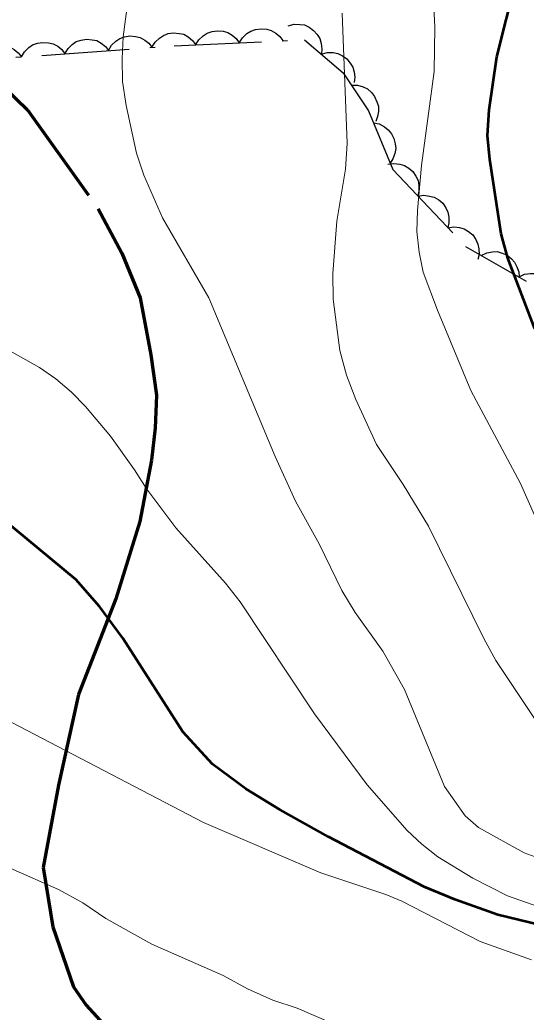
# Model space of a CAD drawing. Extents: x 356765 to 358572, y 5103174 to 5104650.
# Drawn here: x 357577.07 to 357594.46, y 5103522.49 to 5103556.59 of the extents above; entities that cross this region are included whole.
import ezdxf

# ---------------------------------------------------------------- set-up
doc = ezdxf.new("R2010")
doc.units = 0
doc.header["$LTSCALE"] = 0.6
doc.linetypes.add('DOT_DASHED', pattern=[7.7, 5, -1.2, 0.3, -1.2])
doc.linetypes.add('LONG_DASHED', pattern=[7.5, 6, -1.5])
for name, color, linetype, lineweight in [('1', 7, 'Continuous', 53), ('2', 7, 'Continuous', 13), ('22', 7, 'Continuous', 35), ('44', 7, 'Continuous', 25)]:
    doc.layers.add(name, color=color, linetype=linetype, lineweight=lineweight)

msp = doc.modelspace()

# ---------------------------------------------------------------- linework, layer by layer
at = {"layer": '1'}
for points in [[(357594.76, 5103545.98), (357593.84, 5103548.4), (357593.61, 5103549.24), (357593.22, 5103551.79), (357593.14, 5103552.62), (357593.19, 5103553.5), (357593.46, 5103555.32), (357594.11, 5103557.92), (357594.41, 5103559.57), (357594.77, 5103561.13)], [(357596.05, 5103525.22), (357593.49, 5103525.84), (357592.02, 5103526.36), (357590.96, 5103526.8), (357587.67, 5103528.51), (357586.01, 5103529.44), (357584.83, 5103530.16), (357583.69, 5103531.01), (357582.67, 5103532.13), (357580.61, 5103535.34), (357579.81, 5103536.43), (357578.99, 5103537.36), (357576.45, 5103539.47)]]:
    msp.add_lwpolyline(points, dxfattribs=at)
at = {"layer": '2'}
for points in [[(357595.23, 5103538.48), (357594.27, 5103540.66), (357592.57, 5103543.86), (357591.42, 5103546.62), (357590.93, 5103547.92), (357590.79, 5103548.61), (357590.71, 5103549.32), (357590.73, 5103550.04), (357590.87, 5103551.59), (357591.3, 5103554.82), (357591.33, 5103556.34), (357591.21, 5103558.69), (357591.23, 5103559.55), (357591.5, 5103562.13), (357591.83, 5103563.8), (357592.32, 5103565.45), (357593.13, 5103567.9), (357594.76, 5103572.33)], [(357595.66, 5103527.51), (357594.4, 5103527.97), (357592.83, 5103528.84), (357592.37, 5103529.24), (357591.66, 5103530.25), (357590.28, 5103533.58), (357589.54, 5103534.9), (357588.59, 5103536.23), (357588.13, 5103536.98), (357587.35, 5103538.58), (357586.54, 5103540.05), (357585.84, 5103541.59), (357583.56, 5103547.04), (357581.97, 5103549.79), (357581.33, 5103551.26), (357581.08, 5103552.01), (357580.72, 5103553.65), (357580.6, 5103554.48), (357580.59, 5103555.26), (357580.62, 5103556.01), (357580.8, 5103557.41)], [(357595.19, 5103531.93), (357593.42, 5103534.58), (357593.01, 5103535.33), (357591.11, 5103539.19), (357590.24, 5103540.62), (357589.32, 5103542), (357588.61, 5103543.55), (357588.29, 5103544.38), (357588.06, 5103545.23), (357587.83, 5103546.99), (357587.82, 5103547.88), (357587.96, 5103549.68), (357588.26, 5103551.46), (357588.31, 5103552.34), (357588.14, 5103556.82)], [(357595.06, 5103526.05), (357593.82, 5103526.49), (357592.63, 5103527.09), (357591.43, 5103527.83), (357590.88, 5103528.26), (357590.38, 5103528.73), (357589, 5103530.3), (357587.19, 5103532.74), (357584.64, 5103536.59), (357584.13, 5103537.23), (357582.43, 5103539.13), (357581.43, 5103540.46), (357581.01, 5103541.13), (357580.18, 5103542.29), (357579.33, 5103543.3), (357578.85, 5103543.8), (357578.31, 5103544.26), (357577.74, 5103544.65), (357575.85, 5103545.7)], [(357594.65, 5103524.29), (357592.88, 5103524.92), (357590.19, 5103526.3), (357589.64, 5103526.53), (357587.41, 5103527.28), (357583.38, 5103529.01), (357574.92, 5103533.42)], [(357588.27, 5103521.9), (357586.6, 5103522.63), (357585.76, 5103522.9), (357584.89, 5103523.29), (357584.06, 5103523.75), (357581.6, 5103524.83), (357580.02, 5103525.71), (357579.23, 5103526.25), (357578.4, 5103526.71), (357576.74, 5103527.44)]]:
    msp.add_lwpolyline(points, dxfattribs=at)
at = {"layer": '22', "linetype": 'LONG_DASHED', "lineweight": 70}
msp.add_lwpolyline([(357573.66, 5103556.63), (357575.67, 5103555.11), (357577.33, 5103553.5), (357579.76, 5103550.1), (357580.57, 5103548.57), (357581.2, 5103547.04), (357581.57, 5103545.08), (357581.77, 5103543.7), (357581.72, 5103542.56), (357581.59, 5103541.46), (357581.19, 5103539.35), (357580.37, 5103536.69), (357579.09, 5103533.41), (357578.4, 5103530.29), (357577.87, 5103527.46), (357578.2, 5103525.42), (357578.91, 5103523.36), (357579.35, 5103522.73), (357580.45, 5103521.53)], dxfattribs=at)
at = {"layer": '44'}
for points in [[(357586.29, 5103556.39), (357586.49, 5103556.45), (357586.69, 5103556.44), (357586.85, 5103556.42), (357587.01, 5103556.34), (357587.16, 5103556.23), (357587.28, 5103556.09), (357587.38, 5103555.95), (357587.42, 5103555.78), (357587.45, 5103555.6), (357587.43, 5103555.42)], [(357580.12, 5103555.54), (357580.22, 5103555.72), (357580.37, 5103555.86), (357580.51, 5103555.95), (357580.67, 5103556.01), (357580.85, 5103556.04), (357581.04, 5103556.02), (357581.2, 5103555.99), (357581.36, 5103555.9), (357581.5, 5103555.79), (357581.61, 5103555.65)], [(357581.61, 5103555.65), (357581.72, 5103555.83), (357581.87, 5103555.97), (357582, 5103556.06), (357582.17, 5103556.12), (357582.35, 5103556.15), (357582.54, 5103556.13), (357582.7, 5103556.1), (357582.85, 5103556.01), (357583, 5103555.89), (357583.11, 5103555.75)], [(357583.11, 5103555.73), (357583.22, 5103555.91), (357583.37, 5103556.05), (357583.51, 5103556.14), (357583.68, 5103556.19), (357583.86, 5103556.22), (357584.05, 5103556.2), (357584.21, 5103556.16), (357584.36, 5103556.07), (357584.5, 5103555.95), (357584.61, 5103555.8)], [(357584.61, 5103555.8), (357584.72, 5103555.98), (357584.87, 5103556.12), (357585.01, 5103556.21), (357585.17, 5103556.26), (357585.36, 5103556.29), (357585.55, 5103556.27), (357585.71, 5103556.23), (357585.86, 5103556.14), (357586, 5103556.02), (357586.11, 5103555.88)], [(357575.63, 5103555.21), (357575.73, 5103555.39), (357575.88, 5103555.53), (357576.02, 5103555.63), (357576.18, 5103555.69), (357576.37, 5103555.72), (357576.56, 5103555.7), (357576.72, 5103555.67), (357576.87, 5103555.58), (357577.01, 5103555.46), (357577.13, 5103555.32)], [(357577.13, 5103555.32), (357577.23, 5103555.5), (357577.38, 5103555.64), (357577.51, 5103555.74), (357577.68, 5103555.79), (357577.86, 5103555.82), (357578.05, 5103555.81), (357578.21, 5103555.77), (357578.37, 5103555.69), (357578.51, 5103555.57), (357578.62, 5103555.43)], [(357578.62, 5103555.43), (357578.73, 5103555.61), (357578.87, 5103555.75), (357579.01, 5103555.85), (357579.18, 5103555.9), (357579.36, 5103555.93), (357579.55, 5103555.91), (357579.71, 5103555.88), (357579.86, 5103555.79), (357580.01, 5103555.68), (357580.12, 5103555.54)], [(357587.43, 5103555.42), (357587.63, 5103555.47), (357587.83, 5103555.47), (357587.99, 5103555.44), (357588.15, 5103555.36), (357588.3, 5103555.26), (357588.42, 5103555.11), (357588.51, 5103554.97), (357588.56, 5103554.8), (357588.58, 5103554.62), (357588.56, 5103554.44)], [(357588.46, 5103554.35), (357588.67, 5103554.35), (357588.86, 5103554.29), (357589.01, 5103554.22), (357589.15, 5103554.1), (357589.26, 5103553.96), (357589.34, 5103553.78), (357589.39, 5103553.63), (357589.39, 5103553.45), (357589.36, 5103553.27), (357589.3, 5103553.1)], [(357589.22, 5103553.06), (357589.42, 5103553.02), (357589.6, 5103552.92), (357589.73, 5103552.82), (357589.84, 5103552.68), (357589.92, 5103552.52), (357589.97, 5103552.33), (357589.99, 5103552.17), (357589.95, 5103552), (357589.89, 5103551.82), (357589.79, 5103551.67)], [(357589.71, 5103551.63), (357589.92, 5103551.66), (357590.12, 5103551.63), (357590.28, 5103551.59), (357590.43, 5103551.5), (357590.57, 5103551.38), (357590.67, 5103551.22), (357590.75, 5103551.07), (357590.78, 5103550.9), (357590.78, 5103550.71), (357590.74, 5103550.54)], [(357590.74, 5103550.54), (357590.95, 5103550.57), (357591.15, 5103550.54), (357591.31, 5103550.5), (357591.46, 5103550.41), (357591.6, 5103550.29), (357591.71, 5103550.13), (357591.78, 5103549.98), (357591.81, 5103549.81), (357591.81, 5103549.62), (357591.78, 5103549.45)], [(357591.78, 5103549.45), (357591.98, 5103549.48), (357592.18, 5103549.46), (357592.34, 5103549.41), (357592.49, 5103549.32), (357592.63, 5103549.2), (357592.74, 5103549.04), (357592.81, 5103548.89), (357592.84, 5103548.72), (357592.85, 5103548.53), (357592.81, 5103548.36)], [(357592.92, 5103548.5), (357593.11, 5103548.59), (357593.31, 5103548.62), (357593.47, 5103548.63), (357593.64, 5103548.58), (357593.81, 5103548.51), (357593.96, 5103548.38), (357594.07, 5103548.27), (357594.15, 5103548.11), (357594.21, 5103547.93), (357594.22, 5103547.75)], [(357594.22, 5103547.76), (357594.41, 5103547.85), (357594.61, 5103547.88), (357594.78, 5103547.88), (357594.95, 5103547.83), (357595.11, 5103547.75), (357595.26, 5103547.63), (357595.37, 5103547.51), (357595.45, 5103547.35), (357595.5, 5103547.17), (357595.51, 5103546.99)]]:
    msp.add_lwpolyline(points, dxfattribs=at)
at = {"layer": '44', "linetype": 'DOT_DASHED'}
msp.add_lwpolyline([(357573.22, 5103555.04), (357582.37, 5103555.7), (357586.85, 5103555.91), (357588.18, 5103554.77), (357589.05, 5103553.47), (357589.88, 5103551.45), (357592.38, 5103548.81), (357594.47, 5103547.61)], dxfattribs=at)

doc.saveas('drawing.dxf')
